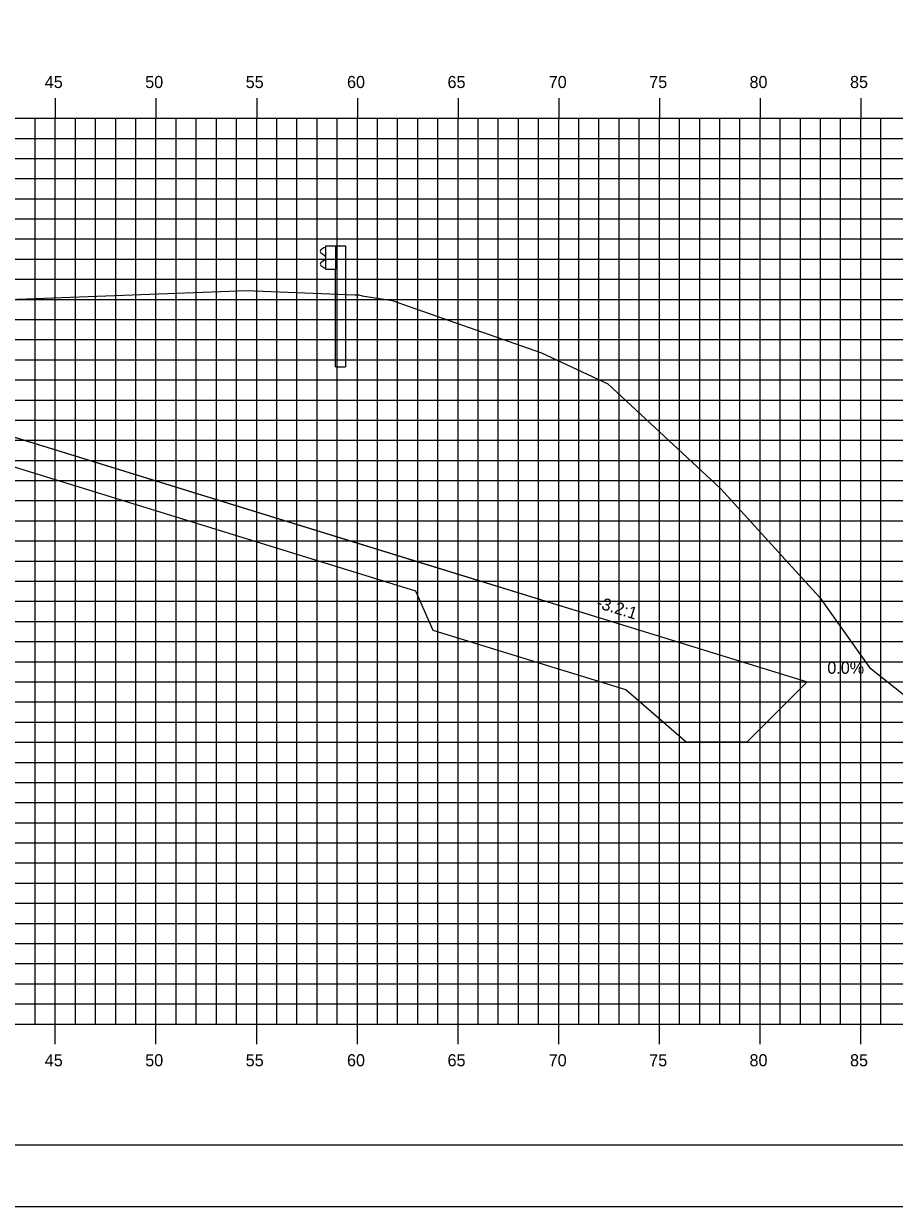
# Model space of a CAD drawing. Extents: x 850598 to 870284, y 366541 to 366651.
# Drawn here: x 862447.4 to 862490.7, y 366541.2 to 366599.9 of the extents above; entities that cross this region are included whole.
import ezdxf

# ---------------------------------------------------------------- set-up
doc = ezdxf.new("R2010")
doc.units = 0
for name, color, linetype in [('ANNOTATION', 7, 'Continuous'), ('BORDER', 7, 'Continuous'), ('D_Drainage_RipRap', 7, 'Continuous'), ('D_Roadway_Centerline', 7, 'Continuous'), ('D_Roadway_SlopeLines', 7, 'Continuous'), ('H_V ANNOTATION', 7, 'Continuous'), ('MAJOR', 7, 'Continuous'), ('MINOR', 7, 'Continuous'), ('PLOT BOUNDARY', 7, 'Continuous'), ('S_Guardrail_Beam', 7, 'Continuous'), ('S_Roadway_Centerline', 7, 'Continuous')]:
    doc.layers.add(name, color=color, linetype=linetype)

msp = doc.modelspace()

# ---------------------------------------------------------------- linework, layer by layer
at = {"layer": 'BORDER'}
msp.add_line((862358.994, 366544.225), (862518.994, 366544.225), dxfattribs=at)
at = {"layer": 'D_Drainage_RipRap'}
msp.add_lwpolyline([(862466.905, 366573.225), (862476.466, 366570.272), (862486.328, 366567.225), (862483.328, 366564.225), (862480.328, 366564.225), (862477.328, 366566.822), (862467.767, 366569.775), (862466.905, 366571.725), (862427.073, 366584.029), (862427.073, 366585.529)], close=True, dxfattribs=at)
at = {"layer": 'D_Roadway_Centerline'}
msp.add_lwpolyline([(862378.449, 366583.874), (862378.586, 366583.86), (862378.722, 366583.83), (862378.858, 366583.785), (862378.994, 366583.724), (862382.796, 366584.992), (862388.994, 366587.058), (862392.994, 366587.298), (862403.994, 366587.628), (862414.994, 366587.892), (862418.994, 366587.668), (862420.994, 366587.556), (862427.073, 366585.529), (862466.905, 366573.225), (862476.466, 366570.272), (862486.328, 366567.225), (862490.328, 366567.225)], dxfattribs=at)
at = {"layer": 'D_Roadway_SlopeLines'}
msp.add_lwpolyline([(862427.073, 366585.529), (862486.328, 366567.225), (862486.328, 366567.225)], dxfattribs=at)
at = {"layer": 'MAJOR'}
for p, q in [((862448.994, 366596.227), (862448.994, 366595.225)), ((862448.994, 366596.227), (862448.994, 366595.225)), ((862453.994, 366596.227), (862453.994, 366595.225)), ((862453.994, 366596.227), (862453.994, 366595.225)), ((862458.994, 366596.227), (862458.994, 366595.225)), ((862458.994, 366596.227), (862458.994, 366595.225)), ((862463.994, 366596.227), (862463.994, 366595.225)), ((862463.994, 366596.227), (862463.994, 366595.225)), ((862468.994, 366596.227), (862468.994, 366595.225)), ((862468.994, 366596.227), (862468.994, 366595.225)), ((862473.994, 366596.227), (862473.994, 366595.225)), ((862473.994, 366596.227), (862473.994, 366595.225)), ((862478.994, 366596.227), (862478.994, 366595.225)), ((862478.994, 366596.227), (862478.994, 366595.225)), ((862483.994, 366596.227), (862483.994, 366595.225)), ((862483.994, 366596.227), (862483.994, 366595.225)), ((862488.994, 366596.227), (862488.994, 366595.225)), ((862488.994, 366596.227), (862488.994, 366595.225)), ((862363.994, 366595.225), (862503.994, 366595.225)), ((862363.994, 366595.225), (862503.994, 366595.225)), ((862363.994, 366595.225), (862503.994, 366595.225)), ((862363.994, 366595.225), (862503.994, 366595.225)), ((862448.994, 366550.225), (862448.994, 366595.225)), ((862448.994, 366550.225), (862448.994, 366595.225)), ((862453.994, 366550.225), (862453.994, 366595.225)), ((862453.994, 366550.225), (862453.994, 366595.225)), ((862458.994, 366550.225), (862458.994, 366595.225)), ((862458.994, 366550.225), (862458.994, 366595.225)), ((862463.994, 366550.225), (862463.994, 366595.225)), ((862463.994, 366550.225), (862463.994, 366595.225)), ((862468.994, 366550.225), (862468.994, 366595.225)), ((862468.994, 366550.225), (862468.994, 366595.225)), ((862473.994, 366550.225), (862473.994, 366595.225)), ((862473.994, 366550.225), (862473.994, 366595.225)), ((862478.994, 366550.225), (862478.994, 366595.225)), ((862478.994, 366550.225), (862478.994, 366595.225)), ((862483.994, 366550.225), (862483.994, 366595.225)), ((862483.994, 366550.225), (862483.994, 366595.225)), ((862488.994, 366550.225), (862488.994, 366595.225)), ((862488.994, 366550.225), (862488.994, 366595.225)), ((862363.994, 366590.225), (862503.994, 366590.225)), ((862363.994, 366590.225), (862503.994, 366590.225)), ((862363.994, 366585.225), (862503.994, 366585.225)), ((862363.994, 366585.225), (862503.994, 366585.225)), ((862363.994, 366580.225), (862503.994, 366580.225)), ((862363.994, 366580.225), (862503.994, 366580.225)), ((862363.994, 366575.225), (862503.994, 366575.225)), ((862363.994, 366575.225), (862503.994, 366575.225)), ((862363.994, 366570.225), (862503.994, 366570.225)), ((862363.994, 366570.225), (862503.994, 366570.225)), ((862363.994, 366565.225), (862503.994, 366565.225)), ((862363.994, 366565.225), (862503.994, 366565.225)), ((862363.994, 366560.225), (862503.994, 366560.225)), ((862363.994, 366560.225), (862503.994, 366560.225)), ((862363.994, 366555.225), (862503.994, 366555.225)), ((862363.994, 366555.225), (862503.994, 366555.225)), ((862363.994, 366550.225), (862503.994, 366550.225)), ((862363.994, 366550.225), (862503.994, 366550.225)), ((862363.994, 366550.225), (862503.994, 366550.225)), ((862363.994, 366550.225), (862503.994, 366550.225)), ((862448.994, 366549.223), (862448.994, 366550.225)), ((862448.994, 366549.223), (862448.994, 366550.225)), ((862453.994, 366549.223), (862453.994, 366550.225)), ((862453.994, 366549.223), (862453.994, 366550.225)), ((862458.994, 366549.223), (862458.994, 366550.225)), ((862458.994, 366549.223), (862458.994, 366550.225)), ((862463.994, 366549.223), (862463.994, 366550.225)), ((862463.994, 366549.223), (862463.994, 366550.225)), ((862468.994, 366549.223), (862468.994, 366550.225)), ((862468.994, 366549.223), (862468.994, 366550.225)), ((862473.994, 366549.223), (862473.994, 366550.225)), ((862473.994, 366549.223), (862473.994, 366550.225)), ((862478.994, 366549.223), (862478.994, 366550.225)), ((862478.994, 366549.223), (862478.994, 366550.225)), ((862483.994, 366549.223), (862483.994, 366550.225)), ((862483.994, 366549.223), (862483.994, 366550.225)), ((862488.994, 366549.223), (862488.994, 366550.225)), ((862488.994, 366549.223), (862488.994, 366550.225))]:
    msp.add_line(p, q, dxfattribs=at)
at = {"layer": 'MINOR'}
for p, q in [((862447.994, 366550.225), (862447.994, 366595.225)), ((862447.994, 366550.225), (862447.994, 366595.225)), ((862449.994, 366550.225), (862449.994, 366595.225)), ((862449.994, 366550.225), (862449.994, 366595.225)), ((862450.994, 366550.225), (862450.994, 366595.225)), ((862450.994, 366550.225), (862450.994, 366595.225)), ((862451.994, 366550.225), (862451.994, 366595.225)), ((862451.994, 366550.225), (862451.994, 366595.225)), ((862452.994, 366550.225), (862452.994, 366595.225)), ((862452.994, 366550.225), (862452.994, 366595.225)), ((862454.994, 366550.225), (862454.994, 366595.225)), ((862454.994, 366550.225), (862454.994, 366595.225)), ((862455.994, 366550.225), (862455.994, 366595.225)), ((862455.994, 366550.225), (862455.994, 366595.225)), ((862456.994, 366550.225), (862456.994, 366595.225)), ((862456.994, 366550.225), (862456.994, 366595.225)), ((862457.994, 366550.225), (862457.994, 366595.225)), ((862457.994, 366550.225), (862457.994, 366595.225)), ((862459.994, 366550.225), (862459.994, 366595.225)), ((862459.994, 366550.225), (862459.994, 366595.225)), ((862460.994, 366550.225), (862460.994, 366595.225)), ((862460.994, 366550.225), (862460.994, 366595.225)), ((862461.994, 366550.225), (862461.994, 366595.225)), ((862461.994, 366550.225), (862461.994, 366595.225)), ((862462.994, 366550.225), (862462.994, 366595.225)), ((862462.994, 366550.225), (862462.994, 366595.225)), ((862464.994, 366550.225), (862464.994, 366595.225)), ((862464.994, 366550.225), (862464.994, 366595.225)), ((862465.994, 366550.225), (862465.994, 366595.225)), ((862465.994, 366550.225), (862465.994, 366595.225)), ((862466.994, 366550.225), (862466.994, 366595.225)), ((862466.994, 366550.225), (862466.994, 366595.225)), ((862467.994, 366550.225), (862467.994, 366595.225)), ((862467.994, 366550.225), (862467.994, 366595.225)), ((862469.994, 366550.225), (862469.994, 366595.225)), ((862469.994, 366550.225), (862469.994, 366595.225)), ((862470.994, 366550.225), (862470.994, 366595.225)), ((862470.994, 366550.225), (862470.994, 366595.225)), ((862471.994, 366550.225), (862471.994, 366595.225)), ((862471.994, 366550.225), (862471.994, 366595.225)), ((862472.994, 366550.225), (862472.994, 366595.225)), ((862472.994, 366550.225), (862472.994, 366595.225)), ((862474.994, 366550.225), (862474.994, 366595.225)), ((862474.994, 366550.225), (862474.994, 366595.225)), ((862475.994, 366550.225), (862475.994, 366595.225)), ((862475.994, 366550.225), (862475.994, 366595.225)), ((862476.994, 366550.225), (862476.994, 366595.225)), ((862476.994, 366550.225), (862476.994, 366595.225)), ((862477.994, 366550.225), (862477.994, 366595.225)), ((862477.994, 366550.225), (862477.994, 366595.225)), ((862479.994, 366550.225), (862479.994, 366595.225)), ((862479.994, 366550.225), (862479.994, 366595.225)), ((862480.994, 366550.225), (862480.994, 366595.225)), ((862480.994, 366550.225), (862480.994, 366595.225)), ((862481.994, 366550.225), (862481.994, 366595.225)), ((862481.994, 366550.225), (862481.994, 366595.225)), ((862482.994, 366550.225), (862482.994, 366595.225)), ((862482.994, 366550.225), (862482.994, 366595.225)), ((862484.994, 366550.225), (862484.994, 366595.225)), ((862484.994, 366550.225), (862484.994, 366595.225)), ((862485.994, 366550.225), (862485.994, 366595.225)), ((862485.994, 366550.225), (862485.994, 366595.225)), ((862486.994, 366550.225), (862486.994, 366595.225)), ((862486.994, 366550.225), (862486.994, 366595.225)), ((862487.994, 366550.225), (862487.994, 366595.225)), ((862487.994, 366550.225), (862487.994, 366595.225)), ((862489.994, 366550.225), (862489.994, 366595.225)), ((862489.994, 366550.225), (862489.994, 366595.225)), ((862363.994, 366594.225), (862503.994, 366594.225)), ((862363.994, 366594.225), (862503.994, 366594.225)), ((862363.994, 366593.225), (862503.994, 366593.225)), ((862363.994, 366593.225), (862503.994, 366593.225)), ((862363.994, 366592.225), (862503.994, 366592.225)), ((862363.994, 366592.225), (862503.994, 366592.225)), ((862363.994, 366591.225), (862503.994, 366591.225)), ((862363.994, 366591.225), (862503.994, 366591.225)), ((862363.994, 366589.225), (862503.994, 366589.225)), ((862363.994, 366589.225), (862503.994, 366589.225)), ((862363.994, 366588.225), (862503.994, 366588.225)), ((862363.994, 366588.225), (862503.994, 366588.225)), ((862363.994, 366587.225), (862503.994, 366587.225)), ((862363.994, 366587.225), (862503.994, 366587.225)), ((862363.994, 366586.225), (862503.994, 366586.225)), ((862363.994, 366586.225), (862503.994, 366586.225)), ((862363.994, 366584.225), (862503.994, 366584.225)), ((862363.994, 366584.225), (862503.994, 366584.225)), ((862363.994, 366583.225), (862503.994, 366583.225)), ((862363.994, 366583.225), (862503.994, 366583.225)), ((862363.994, 366582.225), (862503.994, 366582.225)), ((862363.994, 366582.225), (862503.994, 366582.225)), ((862363.994, 366581.225), (862503.994, 366581.225)), ((862363.994, 366581.225), (862503.994, 366581.225)), ((862363.994, 366579.225), (862503.994, 366579.225)), ((862363.994, 366579.225), (862503.994, 366579.225)), ((862363.994, 366578.225), (862503.994, 366578.225)), ((862363.994, 366578.225), (862503.994, 366578.225)), ((862363.994, 366577.225), (862503.994, 366577.225)), ((862363.994, 366577.225), (862503.994, 366577.225)), ((862363.994, 366576.225), (862503.994, 366576.225)), ((862363.994, 366576.225), (862503.994, 366576.225)), ((862363.994, 366574.225), (862503.994, 366574.225)), ((862363.994, 366574.225), (862503.994, 366574.225)), ((862363.994, 366573.225), (862503.994, 366573.225)), ((862363.994, 366573.225), (862503.994, 366573.225)), ((862363.994, 366572.225), (862503.994, 366572.225)), ((862363.994, 366572.225), (862503.994, 366572.225)), ((862363.994, 366571.225), (862503.994, 366571.225)), ((862363.994, 366571.225), (862503.994, 366571.225)), ((862363.994, 366569.225), (862503.994, 366569.225)), ((862363.994, 366569.225), (862503.994, 366569.225)), ((862363.994, 366568.225), (862503.994, 366568.225)), ((862363.994, 366568.225), (862503.994, 366568.225)), ((862363.994, 366567.225), (862503.994, 366567.225)), ((862363.994, 366567.225), (862503.994, 366567.225)), ((862363.994, 366566.225), (862503.994, 366566.225)), ((862363.994, 366566.225), (862503.994, 366566.225)), ((862363.994, 366564.225), (862503.994, 366564.225)), ((862363.994, 366564.225), (862503.994, 366564.225)), ((862363.994, 366563.225), (862503.994, 366563.225)), ((862363.994, 366563.225), (862503.994, 366563.225)), ((862363.994, 366562.225), (862503.994, 366562.225)), ((862363.994, 366562.225), (862503.994, 366562.225)), ((862363.994, 366561.225), (862503.994, 366561.225)), ((862363.994, 366561.225), (862503.994, 366561.225)), ((862363.994, 366559.225), (862503.994, 366559.225)), ((862363.994, 366559.225), (862503.994, 366559.225)), ((862363.994, 366558.225), (862503.994, 366558.225)), ((862363.994, 366558.225), (862503.994, 366558.225)), ((862363.994, 366557.225), (862503.994, 366557.225)), ((862363.994, 366557.225), (862503.994, 366557.225)), ((862363.994, 366556.225), (862503.994, 366556.225)), ((862363.994, 366556.225), (862503.994, 366556.225)), ((862363.994, 366554.225), (862503.994, 366554.225)), ((862363.994, 366554.225), (862503.994, 366554.225)), ((862363.994, 366553.225), (862503.994, 366553.225)), ((862363.994, 366553.225), (862503.994, 366553.225)), ((862363.994, 366552.225), (862503.994, 366552.225)), ((862363.994, 366552.225), (862503.994, 366552.225)), ((862363.994, 366551.225), (862503.994, 366551.225)), ((862363.994, 366551.225), (862503.994, 366551.225))]:
    msp.add_line(p, q, dxfattribs=at)
at = {"layer": 'PLOT BOUNDARY'}
msp.add_lwpolyline([(862350.901, 366541.166), (862520.901, 366541.166), (862520.901, 366651.166), (862350.901, 366651.166)], close=True, dxfattribs=at)
at = {"layer": 'S_Guardrail_Beam'}
for p, q in [((862462.427, 366588.877), (862462.917, 366588.877)), ((862462.427, 366587.71), (862462.427, 366588.877)), ((862462.917, 366588.877), (862463.408, 366588.877)), ((862462.917, 366588.877), (862462.917, 366587.71)), ((862463.408, 366588.877), (862463.408, 366582.877)), ((862462.328, 366588.782), (862462.185, 366588.682)), ((862462.185, 366588.539), (862462.38, 366588.403)), ((862462.427, 366588.804), (862462.345, 366588.789)), ((862462.414, 366588.339), (862462.414, 366588.248)), ((862462.38, 366588.183), (862462.185, 366588.047)), ((862462.185, 366587.904), (862462.328, 366587.804)), ((862462.345, 366587.797), (862462.427, 366587.783)), ((862462.917, 366587.71), (862462.427, 366587.71)), ((862462.917, 366582.877), (862462.917, 366587.71)), ((862462.917, 366582.877), (862463.408, 366582.877))]:
    msp.add_line(p, q, dxfattribs=at)
for centre, major_axis, start_param, end_param in [((862462.235, 366588.611), (-0.0877, 0), 5.323254, 7.243116), ((862462.352, 366588.748), (-0.0417, 0), 4.886922, 5.323254), ((862462.335, 366588.339), (0.0789, 0), 0, 0.959931), ((862462.335, 366588.248), (0.0789, 0), 5.323254, 6.283185), ((862462.235, 366587.976), (-0.0877, 0), 5.323254, 7.243116), ((862462.352, 366587.838), (-0.0417, 0), 0.959931, 1.396263)]:
    msp.add_ellipse(centre, major_axis=major_axis, ratio=0.995501, start_param=start_param, end_param=end_param, dxfattribs=at)
at = {"layer": 'S_Roadway_Centerline'}
msp.add_lwpolyline([(862447.084, 366586.235), (862447.567, 366586.257), (862458.054, 366586.654), (862458.472, 366586.669), (862463.864, 366586.455), (862464.069, 366586.443), (862464.232, 366586.403), (862465.736, 366586.164), (862466.284, 366585.978), (862473.137, 366583.565), (862476.432, 366582.032), (862482.024, 366576.829), (862482.028, 366576.83), (862486.95, 366571.431), (862489.43, 366567.935), (862494.054, 366564.281), (862496.779, 366561.126), (862502.904, 366560.188), (862503.994, 366560.132)], dxfattribs=at)

# ---------------------------------------------------------------- texts
at = {"layer": 'ANNOTATION'}
msp.add_text('-3.2:1', height=0.6, rotation=342.83415, dxfattribs=at).set_placement((862475.821, 366570.918))
msp.add_text('0.0%', height=0.6, dxfattribs=at).set_placement((862487.333, 366567.625))
at = {"layer": 'H_V ANNOTATION'}
for s, p in [('45', (862448.472, 366596.725)), ('50', (862453.459, 366596.725)), ('55', (862458.45, 366596.725)), ('60', (862463.48, 366596.725)), ('65', (862468.472, 366596.725)), ('70', (862473.496, 366596.725)), ('75', (862478.488, 366596.725)), ('80', (862483.469, 366596.725)), ('85', (862488.461, 366596.725)), ('45', (862448.472, 366548.125)), ('50', (862453.459, 366548.125)), ('55', (862458.45, 366548.125)), ('60', (862463.48, 366548.125)), ('65', (862468.472, 366548.125)), ('70', (862473.496, 366548.125)), ('75', (862478.488, 366548.125)), ('80', (862483.469, 366548.125)), ('85', (862488.461, 366548.125))]:
    msp.add_text(s, height=0.6, dxfattribs=at).set_placement(p)
at = {"layer": 'S_Roadway_Centerline'}
for s, p in [('C', (862447.562, 366586.257)), ('L', (862447.567, 366586.25))]:
    msp.add_text(s, height=0.0146, dxfattribs=at).set_placement(p)

doc.saveas('drawing.dxf')
